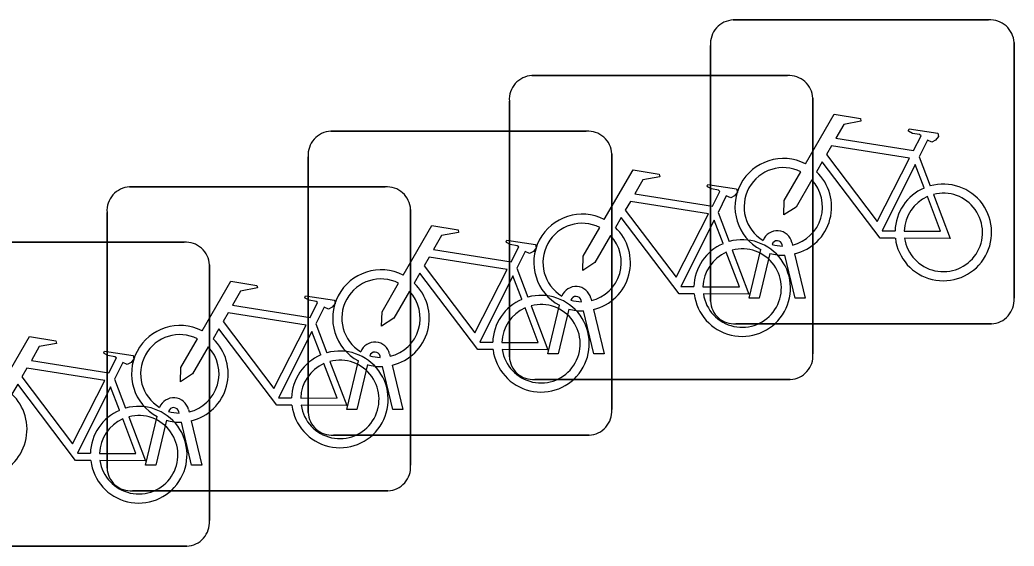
# Model space of a CAD drawing. Extents: x 160663 to 161506, y 382245 to 383291.
# Drawn here: x 161184.062 to 161187.334, y 382932.849 to 382934.58 of the extents above; entities that cross this region are included whole.
import ezdxf

# ---------------------------------------------------------------- set-up
doc = ezdxf.new("R2010")
doc.units = 0
doc.layers.add('IMGEO_Fietsenrek', color=7, linetype='Continuous')

msp = doc.modelspace()

# ---------------------------------------------------------------- linework, layer by layer
at = {"layer": 'IMGEO_Fietsenrek'}
for p, q in [((161186.4089, 382934.5795), (161187.2498, 382934.5795)), ((161187.2498, 382934.5795), (161186.4089, 382934.5795)), ((161187.3335, 382934.5051), (161187.3335, 382933.6642)), ((161187.3335, 382933.6642), (161187.3335, 382934.5051)), ((161186.3345, 382933.6549), (161186.3345, 382934.4958)), ((161186.3345, 382934.4958), (161186.3345, 382933.6549)), ((161185.7469, 382934.3965), (161186.5878, 382934.3965)), ((161186.5878, 382934.3965), (161185.7469, 382934.3965)), ((161185.6725, 382933.4719), (161185.6725, 382934.3128)), ((161185.6725, 382934.3128), (161185.6725, 382933.4719)), ((161186.6715, 382934.3221), (161186.6715, 382933.4812)), ((161186.6715, 382933.4812), (161186.6715, 382934.3221)), ((161185.0849, 382934.2135), (161185.9258, 382934.2135)), ((161185.9258, 382934.2135), (161185.0849, 382934.2135)), ((161185.0105, 382933.2889), (161185.0105, 382934.1298)), ((161185.0105, 382934.1298), (161185.0105, 382933.2889)), ((161186.0095, 382934.1391), (161186.0095, 382933.2982)), ((161186.0095, 382933.2982), (161186.0095, 382934.1391)), ((161187.0212, 382934.1292), (161187.0575, 382934.034)), ((161184.4229, 382934.0305), (161185.2638, 382934.0305)), ((161185.2638, 382934.0305), (161184.4229, 382934.0305)), ((161185.3475, 382933.9561), (161185.3475, 382933.1152)), ((161185.3475, 382933.1152), (161185.3475, 382933.9561)), ((161184.3485, 382933.1059), (161184.3485, 382933.9468)), ((161184.3485, 382933.9468), (161184.3485, 382933.1059)), ((161186.3592, 382933.9462), (161186.3955, 382933.851)), ((161183.7609, 382933.8485), (161184.6018, 382933.8485)), ((161184.6018, 382933.8485), (161183.7609, 382933.8485)), ((161186.4615, 382933.6643), (161186.4998, 382933.8243)), ((161186.5719, 382933.8359), (161186.5709, 382933.8402)), ((161186.6026, 382933.8474), (161186.6044, 382933.8395)), ((161186.5302, 382933.8121), (161186.4949, 382933.6643)), ((161186.613, 382933.6643), (161186.5791, 382933.806)), ((161186.6114, 382933.8103), (161186.6464, 382933.6643)), ((161184.6855, 382933.7741), (161184.6855, 382932.9332)), ((161184.6855, 382932.9332), (161184.6855, 382933.7741)), ((161185.6972, 382933.7632), (161185.7335, 382933.668)), ((161185.9099, 382933.6529), (161185.9089, 382933.6572)), ((161185.9406, 382933.6644), (161185.9424, 382933.6565)), ((161186.4949, 382933.6643), (161186.4615, 382933.6643)), ((161186.6464, 382933.6643), (161186.613, 382933.6643)), ((161185.7995, 382933.4813), (161185.8378, 382933.6413)), ((161185.8682, 382933.6291), (161185.8329, 382933.4813)), ((161185.951, 382933.4813), (161185.9171, 382933.623)), ((161185.9494, 382933.6273), (161185.9844, 382933.4813)), ((161185.0352, 382933.5802), (161185.0715, 382933.485)), ((161187.2591, 382933.5805), (161186.4182, 382933.5805)), ((161186.4182, 382933.5805), (161187.2591, 382933.5805)), ((161185.1375, 382933.2983), (161185.1758, 382933.4583)), ((161185.2479, 382933.4699), (161185.2469, 382933.4742)), ((161185.2786, 382933.4814), (161185.2804, 382933.4735)), ((161185.8329, 382933.4813), (161185.7995, 382933.4813)), ((161185.9844, 382933.4813), (161185.951, 382933.4813)), ((161185.2062, 382933.4461), (161185.1709, 382933.2983)), ((161185.289, 382933.2983), (161185.2551, 382933.44)), ((161185.2874, 382933.4443), (161185.3224, 382933.2983)), ((161184.3732, 382933.3982), (161184.4095, 382933.303)), ((161186.5971, 382933.3975), (161185.7562, 382933.3975)), ((161185.7562, 382933.3975), (161186.5971, 382933.3975)), ((161184.6166, 382933.2984), (161184.6184, 382933.2905)), ((161185.1709, 382933.2983), (161185.1375, 382933.2983)), ((161185.3224, 382933.2983), (161185.289, 382933.2983)), ((161184.4755, 382933.1153), (161184.5138, 382933.2753)), ((161184.5442, 382933.2631), (161184.5089, 382933.1153)), ((161184.5859, 382933.2869), (161184.5849, 382933.2912)), ((161184.6254, 382933.2613), (161184.6604, 382933.1153)), ((161184.627, 382933.1153), (161184.5931, 382933.257)), ((161185.9351, 382933.2145), (161185.0942, 382933.2145)), ((161185.0942, 382933.2145), (161185.9351, 382933.2145)), ((161184.5089, 382933.1153), (161184.4755, 382933.1153)), ((161184.6604, 382933.1153), (161184.627, 382933.1153)), ((161185.2731, 382933.0315), (161184.4322, 382933.0315)), ((161184.4322, 382933.0315), (161185.2731, 382933.0315)), ((161184.6111, 382932.8495), (161183.7702, 382932.8495)), ((161183.7702, 382932.8495), (161184.6111, 382932.8495))]:
    msp.add_line(p, q, dxfattribs=at)
for points in [[(161186.6471, 382934.1062), (161186.7418, 382934.2697), (161186.828, 382934.2559), (161186.8297, 382934.2472), (161186.7736, 382934.2363), (161186.7474, 382934.191), (161187.0026, 382934.1502)], [(161187.0026, 382934.1502), (161187.0276, 382934.199), (161187.0225, 382934.203), (161186.9993, 382934.2067), (161186.9866, 382934.2142), (161186.9856, 382934.2173), (161186.9878, 382934.2219), (161187.0826, 382934.2068), (161187.0849, 382934.1965), (161187.0755, 382934.1841), (161187.0631, 382934.1777), (161187.0486, 382934.1839), (161187.0212, 382934.1292)], [(161186.9897, 382934.125), (161186.7329, 382934.166), (161186.7162, 382934.1372), (161186.8832, 382933.9169), (161186.9897, 382934.125)], [(161186.9428, 382933.8615), (161186.8931, 382933.8616), (161186.7024, 382934.1133), (161186.6834, 382934.0805)], [(161185.9851, 382933.9232), (161186.0798, 382934.0867), (161186.166, 382934.0729), (161186.1677, 382934.0642), (161186.1116, 382934.0533), (161186.0854, 382934.008), (161186.3406, 382933.9672)], [(161186.6678, 382934.0537), (161186.6162, 382933.9645), (161186.5763, 382933.9385), (161186.5775, 382933.986), (161186.632, 382934.0802)], [(161187.0377, 382934.027), (161187.0084, 382934.1038), (161186.899, 382933.8857), (161186.9417, 382933.8856)], [(161186.3406, 382933.9672), (161186.3656, 382934.016), (161186.3605, 382934.02), (161186.3373, 382934.0237), (161186.3246, 382934.0312), (161186.3236, 382934.0343), (161186.3258, 382934.0389), (161186.4206, 382934.0238), (161186.4229, 382934.0135), (161186.4135, 382934.0011), (161186.4011, 382933.9947), (161186.3866, 382934.0009), (161186.3592, 382933.9462)], [(161186.3277, 382933.942), (161186.0709, 382933.983), (161186.0542, 382933.9542), (161186.2212, 382933.7339), (161186.3277, 382933.942)], [(161186.9717, 382933.8855), (161187.0916, 382933.8853), (161187.0484, 382933.9989)], [(161187.0682, 382934.0058), (161187.1232, 382933.8612), (161186.9731, 382933.8615)], [(161186.2808, 382933.6785), (161186.2311, 382933.6786), (161186.0404, 382933.9303), (161186.0214, 382933.8975)], [(161186.3757, 382933.844), (161186.3464, 382933.9208), (161186.237, 382933.7027), (161186.2797, 382933.7026)], [(161185.3231, 382933.7402), (161185.4178, 382933.9037), (161185.504, 382933.8899), (161185.5057, 382933.8812), (161185.4496, 382933.8703), (161185.4234, 382933.825), (161185.6786, 382933.7842)], [(161186.0058, 382933.8707), (161185.9542, 382933.7815), (161185.9143, 382933.7555), (161185.9155, 382933.803), (161185.97, 382933.8972)], [(161185.6786, 382933.7842), (161185.7036, 382933.833), (161185.6985, 382933.837), (161185.6753, 382933.8407), (161185.6626, 382933.8482), (161185.6616, 382933.8513), (161185.6638, 382933.8559), (161185.7586, 382933.8408), (161185.7609, 382933.8305), (161185.7515, 382933.8181), (161185.7391, 382933.8117), (161185.7246, 382933.8179), (161185.6972, 382933.7632)], [(161186.4062, 382933.8228), (161186.4612, 382933.6782), (161186.3111, 382933.6785)], [(161185.6657, 382933.759), (161185.4089, 382933.8), (161185.3922, 382933.7712), (161185.5592, 382933.5509), (161185.6657, 382933.759)], [(161186.3097, 382933.7025), (161186.4296, 382933.7023), (161186.3864, 382933.8159)], [(161184.6611, 382933.5572), (161184.7558, 382933.7207), (161184.842, 382933.7069), (161184.8437, 382933.6982), (161184.7876, 382933.6873), (161184.7614, 382933.642), (161185.0166, 382933.6012)], [(161185.6188, 382933.4955), (161185.5691, 382933.4956), (161185.3784, 382933.7473), (161185.3594, 382933.7145)], [(161185.7137, 382933.661), (161185.6844, 382933.7378), (161185.575, 382933.5197), (161185.6177, 382933.5196)], [(161185.3438, 382933.6877), (161185.2922, 382933.5985), (161185.2523, 382933.5725), (161185.2535, 382933.62), (161185.308, 382933.7142)], [(161185.0166, 382933.6012), (161185.0416, 382933.65), (161185.0365, 382933.654), (161185.0133, 382933.6577), (161185.0006, 382933.6652), (161184.9996, 382933.6683), (161185.0018, 382933.6729), (161185.0966, 382933.6578), (161185.0989, 382933.6475), (161185.0895, 382933.6351), (161185.0771, 382933.6287), (161185.0626, 382933.6349), (161185.0352, 382933.5802)], [(161185.6477, 382933.5195), (161185.7676, 382933.5193), (161185.7244, 382933.6329)], [(161185.7442, 382933.6398), (161185.7992, 382933.4952), (161185.6491, 382933.4955)], [(161185.0037, 382933.576), (161184.7469, 382933.617), (161184.7302, 382933.5882), (161184.8972, 382933.3679), (161185.0037, 382933.576)], [(161184.9568, 382933.3125), (161184.9071, 382933.3126), (161184.7164, 382933.5643), (161184.6974, 382933.5315)], [(161183.9991, 382933.3752), (161184.0938, 382933.5387), (161184.18, 382933.5249), (161184.1817, 382933.5162), (161184.1256, 382933.5053), (161184.0994, 382933.46), (161184.3546, 382933.4192)], [(161184.6818, 382933.5047), (161184.6302, 382933.4155), (161184.5903, 382933.3895), (161184.5915, 382933.437), (161184.646, 382933.5312)], [(161185.0517, 382933.478), (161185.0224, 382933.5548), (161184.913, 382933.3367), (161184.9557, 382933.3366)], [(161184.3546, 382933.4192), (161184.3796, 382933.468), (161184.3745, 382933.472), (161184.3513, 382933.4757), (161184.3386, 382933.4832), (161184.3376, 382933.4863), (161184.3398, 382933.4909), (161184.4346, 382933.4758), (161184.4369, 382933.4655), (161184.4275, 382933.4531), (161184.4151, 382933.4467), (161184.4006, 382933.4529), (161184.3732, 382933.3982)], [(161184.3417, 382933.394), (161184.0849, 382933.435), (161184.0682, 382933.4062), (161184.2352, 382933.1859), (161184.3417, 382933.394)], [(161184.9857, 382933.3365), (161185.1056, 382933.3363), (161185.0624, 382933.4499)], [(161185.0822, 382933.4568), (161185.1372, 382933.3122), (161184.9871, 382933.3125)], [(161184.2948, 382933.1305), (161184.2451, 382933.1306), (161184.0544, 382933.3823), (161184.0354, 382933.3495)], [(161184.3897, 382933.296), (161184.3604, 382933.3728), (161184.251, 382933.1547), (161184.2937, 382933.1546)], [(161184.3237, 382933.1545), (161184.4436, 382933.1543), (161184.4004, 382933.2679)], [(161184.4202, 382933.2748), (161184.4752, 382933.1302), (161184.3251, 382933.1305)]]:
    msp.add_lwpolyline(points, dxfattribs=at)
for centre, radius, start, end in [((161186.4122, 382934.5016), 0.0779, 92.4484, 184.2845), ((161186.4122, 382934.5016), 0.0779, 92.4484, 184.2845), ((161187.2556, 382934.5018), 0.0779, 2.4484, 94.2845), ((161187.2556, 382934.5018), 0.0779, 2.4484, 94.2845), ((161185.7502, 382934.3186), 0.0779, 92.4484, 184.2845), ((161185.7502, 382934.3186), 0.0779, 92.4484, 184.2845), ((161186.5936, 382934.3188), 0.0779, 2.4484, 94.2845), ((161186.5936, 382934.3188), 0.0779, 2.4484, 94.2845), ((161185.0882, 382934.1356), 0.0779, 92.4484, 184.2845), ((161185.0882, 382934.1356), 0.0779, 92.4484, 184.2845), ((161185.9316, 382934.1358), 0.0779, 2.4484, 94.2845), ((161185.9316, 382934.1358), 0.0779, 2.4484, 94.2845), ((161186.5741, 382933.9649), 0.159, 62.6766, 242.1369), ((161186.5741, 382933.9649), 0.129, 63.3192, 238.903), ((161186.5741, 382933.9649), 0.159, 283.5766, 46.6042), ((161186.5741, 382933.9649), 0.129, 283.6043, 43.4302), ((161184.4262, 382933.9526), 0.0779, 92.4484, 184.2845), ((161184.4262, 382933.9526), 0.0779, 92.4484, 184.2845), ((161185.2696, 382933.9528), 0.0779, 2.4484, 94.2845), ((161185.2696, 382933.9528), 0.0779, 2.4484, 94.2845), ((161187.1007, 382933.8809), 0.159, 113.3408, 178.3217), ((161187.1007, 382933.8809), 0.159, 187.0065, 105.7708), ((161187.1007, 382933.8809), 0.129, 113.923, 177.9556), ((161187.1007, 382933.8809), 0.129, 188.6715, 104.5883), ((161185.9121, 382933.7819), 0.159, 62.6766, 242.1369), ((161185.9121, 382933.7819), 0.129, 63.3192, 238.903), ((161185.9121, 382933.7819), 0.159, 283.5766, 46.6042), ((161186.5539, 382933.8363), 0.0499, 12.8025, 158.6934), ((161185.9121, 382933.7819), 0.129, 283.6043, 43.4302), ((161186.4387, 382933.6979), 0.159, 187.0065, 105.7708), ((161186.5539, 382933.8363), 0.0174, 12.8025, 163.4502), ((161184.6076, 382933.7708), 0.0779, 2.4484, 94.2845), ((161184.6076, 382933.7708), 0.0779, 2.4484, 94.2845), ((161186.4387, 382933.6979), 0.159, 113.3408, 178.3217), ((161186.4387, 382933.6979), 0.129, 188.6715, 104.5883), ((161186.5741, 382933.9649), 0.129, 253.415, 269.0204), ((161186.4387, 382933.6979), 0.129, 113.923, 177.9556), ((161186.5741, 382933.9649), 0.159, 253.9967, 271.7867), ((161185.2501, 382933.5989), 0.159, 62.6766, 242.1369), ((161185.2501, 382933.5989), 0.129, 63.3192, 238.903), ((161185.2501, 382933.5989), 0.129, 283.6043, 43.4302), ((161185.2501, 382933.5989), 0.159, 283.5766, 46.6042), ((161185.8919, 382933.6533), 0.0499, 12.8025, 158.6934), ((161185.7767, 382933.5149), 0.159, 113.3408, 178.3217), ((161185.7767, 382933.5149), 0.159, 187.0065, 105.7708), ((161185.8919, 382933.6533), 0.0174, 12.8025, 163.4502), ((161185.9121, 382933.7819), 0.129, 253.415, 269.0204), ((161186.4124, 382933.6582), 0.0779, 182.4484, 274.2845), ((161186.4124, 382933.6582), 0.0779, 182.4484, 274.2845), ((161187.2558, 382933.6584), 0.0779, 272.4484, 4.2845), ((161187.2558, 382933.6584), 0.0779, 272.4484, 4.2845), ((161185.7767, 382933.5149), 0.129, 113.923, 177.9556), ((161185.7767, 382933.5149), 0.129, 188.6715, 104.5883), ((161185.9121, 382933.7819), 0.159, 253.9967, 271.7867), ((161184.5881, 382933.4159), 0.159, 62.6766, 242.1369), ((161184.5881, 382933.4159), 0.129, 63.3192, 238.903), ((161184.5881, 382933.4159), 0.159, 283.5766, 46.6042), ((161184.5881, 382933.4159), 0.129, 283.6043, 43.4302), ((161185.1147, 382933.3319), 0.159, 187.0065, 105.7708), ((161185.2299, 382933.4703), 0.0499, 12.8025, 158.6934), ((161185.1147, 382933.3319), 0.159, 113.3408, 178.3217), ((161185.1147, 382933.3319), 0.129, 188.6715, 104.5883), ((161185.2299, 382933.4703), 0.0174, 12.8025, 163.4502), ((161185.2501, 382933.5989), 0.129, 253.415, 269.0204), ((161185.7504, 382933.4752), 0.0779, 182.4484, 274.2845), ((161185.7504, 382933.4752), 0.0779, 182.4484, 274.2845), ((161186.5938, 382933.4754), 0.0779, 272.4484, 4.2845), ((161186.5938, 382933.4754), 0.0779, 272.4484, 4.2845), ((161185.1147, 382933.3319), 0.129, 113.923, 177.9556), ((161185.2501, 382933.5989), 0.159, 253.9967, 271.7867), ((161183.9261, 382933.2339), 0.159, 283.5766, 46.6042), ((161184.5679, 382933.2873), 0.0499, 12.8025, 158.6934), ((161184.4527, 382933.1499), 0.159, 113.3408, 178.3217), ((161184.4527, 382933.1499), 0.159, 187.0065, 105.7708), ((161184.5679, 382933.2873), 0.0174, 12.8025, 163.4502), ((161185.9318, 382933.2924), 0.0779, 272.4484, 4.2845), ((161185.9318, 382933.2924), 0.0779, 272.4484, 4.2845), ((161184.4527, 382933.1499), 0.129, 113.923, 177.9556), ((161184.4527, 382933.1499), 0.129, 188.6715, 104.5883), ((161184.5881, 382933.4159), 0.159, 253.9967, 271.7867), ((161184.5881, 382933.4159), 0.129, 253.415, 269.0204), ((161185.0884, 382933.2922), 0.0779, 182.4484, 274.2845), ((161185.0884, 382933.2922), 0.0779, 182.4484, 274.2845), ((161184.4264, 382933.1092), 0.0779, 182.4484, 274.2845), ((161184.4264, 382933.1092), 0.0779, 182.4484, 274.2845), ((161185.2698, 382933.1094), 0.0779, 272.4484, 4.2845), ((161185.2698, 382933.1094), 0.0779, 272.4484, 4.2845), ((161184.6078, 382932.9274), 0.0779, 272.4484, 4.2845), ((161184.6078, 382932.9274), 0.0779, 272.4484, 4.2845)]:
    msp.add_arc(centre, radius, start, end, dxfattribs=at)

doc.saveas('drawing.dxf')
